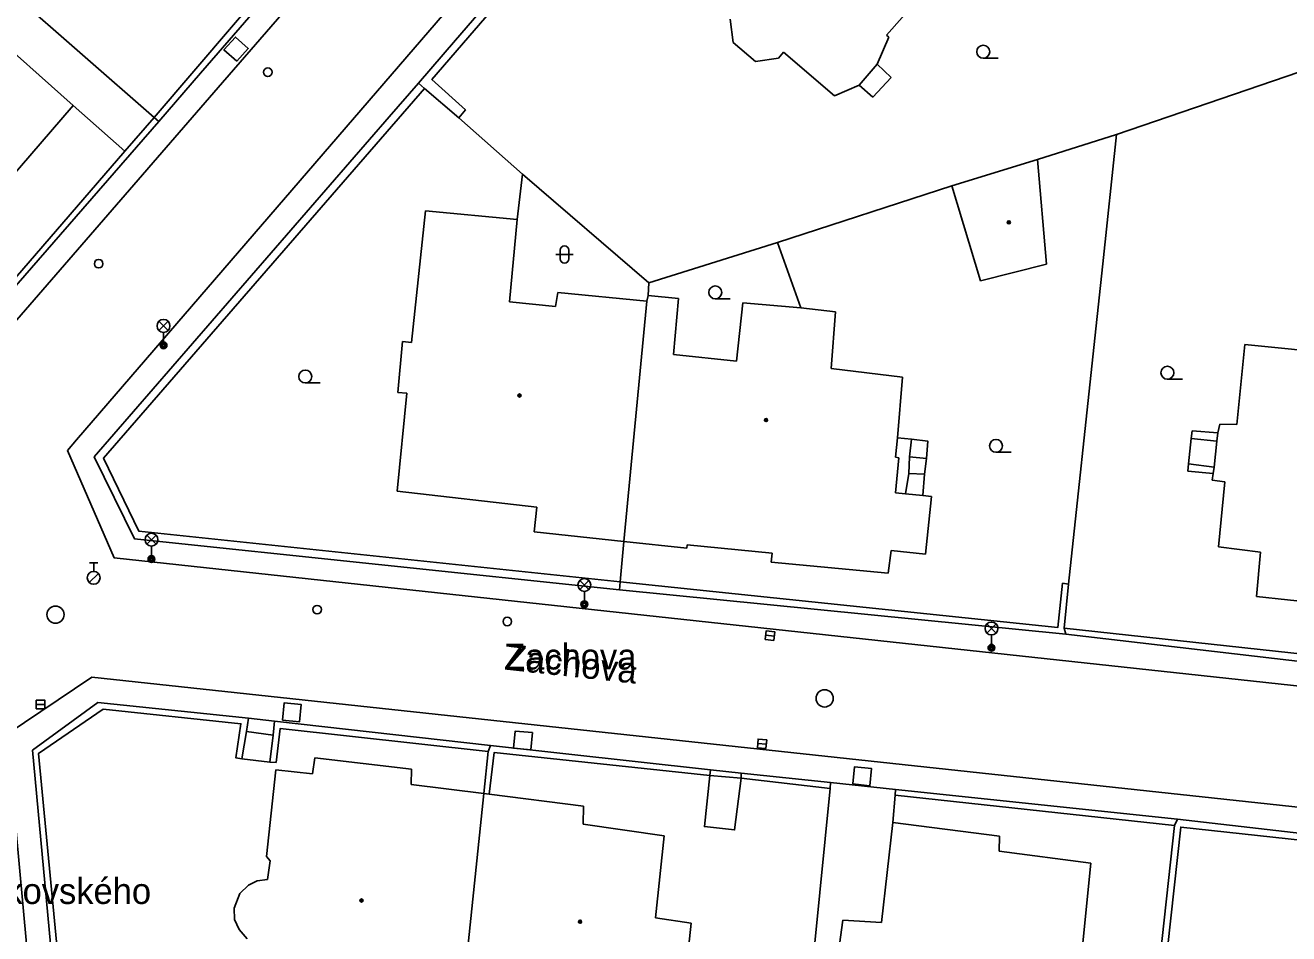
# Model space of a CAD drawing. Extents: x -600309 to -598967, y -1161267 to -1160292.
# Drawn here: x -599515.9 to -599442.5, y -1160436.7 to -1160383.9 of the extents above; entities that cross this region are included whole.
import ezdxf

# ---------------------------------------------------------------- set-up
doc = ezdxf.new("R2010")
doc.units = 0
for name, color, linetype in [('Level 10', 7, 'Continuous'), ('Level 11', 7, 'Continuous'), ('Level 26', 7, 'Continuous'), ('Level 27', 7, 'Continuous'), ('Level 28', 7, 'Continuous'), ('Level 33', 7, 'Continuous'), ('Level 36', 7, 'Continuous'), ('Level 39', 7, 'Continuous'), ('Level 49', 7, 'Continuous'), ('Level 5', 7, 'Continuous'), ('Level 51', 7, 'Continuous'), ('Level 52', 7, 'Continuous'), ('Level 7', 7, 'Continuous'), ('Level 8', 7, 'Continuous')]:
    doc.layers.add(name, color=color, linetype=linetype)

msp = doc.modelspace()

# ---------------------------------------------------------------- linework, layer by layer
at = {"layer": 'Level 10'}
for points in [[(-599445.15, -1160318.73), (-599446.03, -1160319.75), (-599467.26, -1160344.33), (-599477.61, -1160356.27), (-599481, -1160360.18), (-599484.94, -1160364.73), (-599489.27, -1160369.71), (-599492.72, -1160373.69), (-599495.41, -1160376.79), (-599504.74, -1160387.55), (-599521.36, -1160406.71), (-599521.57, -1160406.95)], [(-599513.5, -1160408.64), (-599512.96, -1160408.02), (-599495.95, -1160388.3), (-599492.05, -1160383.78), (-599461.65, -1160348.56), (-599459.87, -1160346.51), (-599457.69, -1160344), (-599438.7, -1160322.13), (-599438.29, -1160321.66), (-599437.1599, -1160320.36)], [(-599513.5, -1160408.64), (-599510.77, -1160414.89), (-599425.02, -1160424.18), (-599421.18, -1160424.6), (-599333.03, -1160434.15)], [(-599512.07, -1160421.82), (-599517, -1160425.14)], [(-599350.6, -1160439.23), (-599512.07, -1160421.82)], [(-599509.6599, -1160505.14), (-599516.89, -1160426.34), (-599517, -1160425.14)]]:
    msp.add_lwpolyline(points, dxfattribs=at)
at = {"layer": 'Level 11'}
for points in [[(-599466.4099, -1160386.2), (-599465.6, -1160386.96)], [(-599465.6, -1160386.96), (-599466.6599, -1160388.11)], [(-599466.6599, -1160388.11), (-599467.46, -1160387.42)], [(-599513.17, -1160388.6), (-599510.15, -1160391.25)], [(-599487.04, -1160392.59), (-599487.35, -1160395.2199)], [(-599448.1599, -1160407.95), (-599448.11, -1160407.5)], [(-599448.11, -1160407.5), (-599446.61, -1160407.63)], [(-599465.23, -1160407.92), (-599464.43, -1160408)], [(-599464.53, -1160409.01), (-599464.43, -1160408)], [(-599464.43, -1160408), (-599463.48, -1160408.1), (-599463.55, -1160409.11)], [(-599448.31, -1160409.42), (-599448.1599, -1160407.95)], [(-599448.1599, -1160407.95), (-599446.6599, -1160408.11)], [(-599464.57, -1160409.98), (-599464.53, -1160409.01)], [(-599464.53, -1160409.01), (-599463.55, -1160409.11)], [(-599463.55, -1160409.11), (-599463.6599, -1160410.03)], [(-599464.76, -1160411.17), (-599464.57, -1160409.98)], [(-599464.57, -1160409.98), (-599463.6599, -1160410.03)], [(-599463.6599, -1160410.03), (-599463.76, -1160411.27)], [(-599448.36, -1160409.85), (-599448.31, -1160409.42)], [(-599446.88, -1160409.99), (-599448.36, -1160409.85)], [(-599446.82, -1160409.62), (-599448.31, -1160409.42)], [(-599503.09, -1160424.99), (-599501.54, -1160425.19)], [(-599503.35, -1160426.58), (-599501.7199, -1160426.77)], [(-599476.15, -1160427.54), (-599476.46, -1160430.51), (-599474.71, -1160430.71), (-599474.32, -1160427.7)], [(-599474.32, -1160427.7), (-599476.15, -1160427.54)], [(-599465.37, -1160428.68), (-599465.35, -1160428.36)], [(-599465.5, -1160430.28), (-599465.37, -1160428.68)]]:
    msp.add_lwpolyline(points, dxfattribs=at)
at = {"layer": 'Level 26'}
for points in [[(-599503.6473, -1160386.0258), (-599502.9842, -1160385.2773), (-599503.7327, -1160384.6142), (-599504.3958, -1160385.3627)], [(-599500.9946, -1160424.321), (-599499.999, -1160424.4146), (-599499.9054, -1160423.419), (-599500.901, -1160423.3254)], [(-599487.5546, -1160425.951), (-599486.559, -1160426.0446), (-599486.4654, -1160425.049), (-599487.461, -1160424.9554)], [(-599467.8391, -1160428.0355), (-599466.8445, -1160428.1391), (-599466.7409, -1160427.1445), (-599467.7355, -1160427.0409)]]:
    msp.add_lwpolyline(points, close=True, dxfattribs=at)
at = {"layer": 'Level 27'}
for p, q in [((-599472.8986, -1160419.3839), (-599472.4014, -1160419.4359)), ((-599515.31, -1160423.42), (-599514.81, -1160423.42)), ((-599473.359, -1160425.6782), (-599472.861, -1160425.7218))]:
    msp.add_line(p, q, dxfattribs=at)
for points in [[(-599472.9247, -1160419.6325), (-599472.4274, -1160419.6846), (-599472.3753, -1160419.1873), (-599472.8726, -1160419.1352)], [(-599515.31, -1160423.67), (-599514.81, -1160423.67), (-599514.81, -1160423.17), (-599515.31, -1160423.17)], [(-599473.3808, -1160425.9273), (-599472.8827, -1160425.9708), (-599472.8392, -1160425.4727), (-599473.3373, -1160425.4292)]]:
    msp.add_lwpolyline(points, close=True, dxfattribs=at)
for centre in [(-599514.19, -1160418.19), (-599469.4699, -1160423.06)]:
    msp.add_circle(centre, 0.5, dxfattribs=at)
at = {"layer": 'Level 28'}
for p, q in [((-599512.2199, -1160415.175), (-599511.7199, -1160415.175)), ((-599511.9699, -1160415.675), (-599511.9699, -1160415.175)), ((-599512.2279, -1160416.322), (-599511.6979, -1160415.792))]:
    msp.add_line(p, q, dxfattribs=at)
for centre, radius in [((-599501.85, -1160386.6599), 0.25), ((-599511.68, -1160397.79), 0.25), ((-599511.9699, -1160416.05), 0.375), ((-599498.98, -1160417.9), 0.25), ((-599487.92, -1160418.59), 0.25)]:
    msp.add_circle(centre, radius, dxfattribs=at)
at = {"layer": 'Level 33'}
for p, q in [((-599508.1749, -1160401.67), (-599507.6449, -1160401.14)), ((-599508.1749, -1160401.14), (-599507.6449, -1160401.67)), ((-599507.9099, -1160401.78), (-599507.9099, -1160402.53)), ((-599508.875, -1160414.1), (-599508.345, -1160413.57)), ((-599508.875, -1160413.57), (-599508.345, -1160414.1)), ((-599508.61, -1160414.21), (-599508.61, -1160414.96)), ((-599483.705, -1160416.73), (-599483.175, -1160416.2)), ((-599483.705, -1160416.2), (-599483.175, -1160416.73)), ((-599483.44, -1160416.84), (-599483.44, -1160417.59)), ((-599460.035, -1160419.26), (-599459.505, -1160418.73)), ((-599460.035, -1160418.73), (-599459.505, -1160419.26)), ((-599459.77, -1160419.37), (-599459.77, -1160420.12))]:
    msp.add_line(p, q, dxfattribs=at)
for centre, radius in [((-599507.9099, -1160401.405), 0.375), ((-599507.9099, -1160402.53), 0.2), ((-599507.9099, -1160402.53), 0.1445), ((-599507.9099, -1160402.53), 0.0876), ((-599508.61, -1160413.835), 0.375), ((-599508.61, -1160414.96), 0.2), ((-599508.61, -1160414.96), 0.1445), ((-599508.61, -1160414.96), 0.0876), ((-599483.44, -1160416.465), 0.375), ((-599483.44, -1160417.59), 0.2), ((-599483.44, -1160417.59), 0.1445), ((-599483.44, -1160417.59), 0.0876), ((-599459.77, -1160418.995), 0.375), ((-599459.77, -1160420.12), 0.2), ((-599459.77, -1160420.12), 0.1445), ((-599459.77, -1160420.12), 0.0876)]:
    msp.add_circle(centre, radius, dxfattribs=at)
at = {"layer": 'Level 36'}
for p, q in [((-599460.25, -1160385.8449), (-599459.375, -1160385.8449)), ((-599485.096, -1160397.256), (-599484.096, -1160397.256)), ((-599484.846, -1160397.006), (-599484.846, -1160397.506)), ((-599484.346, -1160397.006), (-599484.346, -1160397.506)), ((-599475.83, -1160399.835), (-599474.955, -1160399.835)), ((-599499.67, -1160404.725), (-599498.795, -1160404.725)), ((-599449.54, -1160404.505), (-599448.665, -1160404.505)), ((-599459.51, -1160408.755), (-599458.635, -1160408.755))]:
    msp.add_line(p, q, dxfattribs=at)
for centre in [(-599460.2501, -1160385.4698), (-599475.8301, -1160399.4599), (-599499.6701, -1160404.3499), (-599449.5401, -1160404.1299), (-599459.5101, -1160408.3799)]:
    msp.add_circle(centre, 0.375, dxfattribs=at)
for centre, start, end in [((-599484.5957, -1160397.0063), 0, 180), ((-599484.5957, -1160397.5063), 180, 0)]:
    msp.add_arc(centre, 0.25, start, end, dxfattribs=at)
at = {"layer": 'Level 39'}
for centre, radius in [((-599458.76, -1160395.39), 0.09), ((-599458.76, -1160395.39), 0.0398), ((-599487.21, -1160405.45), 0.09), ((-599487.21, -1160405.45), 0.0398), ((-599472.88, -1160406.88), 0.09), ((-599472.88, -1160406.88), 0.0398), ((-599496.4, -1160434.81), 0.09), ((-599496.4, -1160434.81), 0.0398), ((-599483.69, -1160436.04), 0.09), ((-599483.69, -1160436.04), 0.0398)]:
    msp.add_circle(centre, radius, dxfattribs=at)
at = {"layer": 'Level 5'}
for points in [[(-599462.7, -1160380.9099), (-599465.87, -1160384.5)], [(-599474.79, -1160384.94), (-599474.96, -1160383.58)], [(-599518.39, -1160383.95), (-599513.17, -1160388.6)], [(-599473.49, -1160386.03), (-599474.79, -1160384.94)], [(-599465.73, -1160384.63), (-599466.4099, -1160386.2)], [(-599465.87, -1160384.5), (-599465.73, -1160384.63)], [(-599472.1599, -1160385.85), (-599473.49, -1160386.03)], [(-599471.87, -1160385.49), (-599472.1599, -1160385.85)], [(-599468.89, -1160388.04), (-599471.87, -1160385.49)], [(-599466.4099, -1160386.2), (-599467.46, -1160387.42)], [(-599467.46, -1160387.42), (-599468.89, -1160388.04)], [(-599513.17, -1160388.6), (-599523.15, -1160400.1599)], [(-599493.49, -1160402.37), (-599492.68, -1160394.7199)], [(-599492.68, -1160394.7199), (-599487.35, -1160395.2199)], [(-599487.35, -1160395.2199), (-599487.79, -1160400.01)], [(-599485.11, -1160400.28), (-599484.99, -1160399.46)], [(-599484.99, -1160399.46), (-599479.8, -1160399.96)], [(-599479.8, -1160399.96), (-599479.74, -1160399.64)], [(-599479.74, -1160399.64), (-599477.96, -1160399.82)], [(-599487.79, -1160400.01), (-599485.11, -1160400.28)], [(-599479.8, -1160399.96), (-599481.14, -1160413.94)], [(-599477.96, -1160399.82), (-599478.26, -1160403.06)], [(-599474.59, -1160403.45), (-599474.23, -1160400.07)], [(-599474.23, -1160400.07), (-599470.86, -1160400.36)], [(-599470.86, -1160400.36), (-599468.83, -1160400.58)], [(-599468.83, -1160400.58), (-599469.09, -1160403.88)], [(-599494.28, -1160405.28), (-599494.02, -1160402.31)], [(-599494.02, -1160402.31), (-599493.49, -1160402.37)], [(-599445.51, -1160407.13), (-599445.04, -1160402.49)], [(-599445.04, -1160402.49), (-599439.43, -1160403.04)], [(-599478.26, -1160403.06), (-599474.59, -1160403.45)], [(-599469.09, -1160403.88), (-599464.94, -1160404.38)], [(-599464.94, -1160404.38), (-599465.23, -1160407.92)], [(-599494.33, -1160411.02), (-599493.77, -1160405.32)], [(-599493.77, -1160405.32), (-599494.28, -1160405.28)], [(-599446.61, -1160407.63), (-599446.5, -1160407.11)], [(-599446.5, -1160407.11), (-599445.51, -1160407.13)], [(-599446.6599, -1160408.11), (-599446.61, -1160407.63)], [(-599465.23, -1160407.92), (-599465.35, -1160409.03)], [(-599446.82, -1160409.62), (-599446.6599, -1160408.11)], [(-599465.35, -1160409.03), (-599465.1599, -1160409.08)], [(-599465.1599, -1160409.08), (-599465.35, -1160411.11)], [(-599446.93, -1160410.37), (-599446.88, -1160409.99)], [(-599446.88, -1160409.99), (-599446.82, -1160409.62)], [(-599446.21, -1160410.48), (-599446.93, -1160410.37)], [(-599446.58, -1160414.25), (-599446.21, -1160410.48)], [(-599486.21, -1160411.95), (-599494.33, -1160411.02)], [(-599465.35, -1160411.11), (-599464.76, -1160411.17)], [(-599464.76, -1160411.17), (-599463.76, -1160411.27)], [(-599463.76, -1160411.27), (-599463.25, -1160411.32)], [(-599463.25, -1160411.32), (-599463.6, -1160414.67)], [(-599486.35, -1160413.38), (-599486.21, -1160411.95)], [(-599481.14, -1160413.94), (-599486.35, -1160413.38)], [(-599477.49, -1160414.32), (-599481.14, -1160413.94)], [(-599477.4699, -1160414.13), (-599477.49, -1160414.32)], [(-599472.53, -1160414.61), (-599477.4699, -1160414.13)], [(-599465.61, -1160414.46), (-599465.78, -1160415.78)], [(-599463.6, -1160414.67), (-599465.61, -1160414.46)], [(-599444.12, -1160414.56), (-599446.58, -1160414.25)], [(-599472.57, -1160415.15), (-599472.53, -1160414.61)], [(-599465.78, -1160415.78), (-599472.57, -1160415.15)], [(-599444.36, -1160417.14), (-599444.12, -1160414.56)], [(-599438.96, -1160417.7199), (-599444.36, -1160417.14)], [(-599499.25, -1160427.44), (-599499.11, -1160426.52)], [(-599499.11, -1160426.52), (-599493.5, -1160427.18)], [(-599501.93, -1160432.26), (-599501.38, -1160427.2199)], [(-599501.38, -1160427.2199), (-599499.25, -1160427.44)], [(-599493.5, -1160427.18), (-599493.52, -1160428.06)], [(-599493.52, -1160428.06), (-599489.29, -1160428.58)], [(-599489.29, -1160428.58), (-599490.68, -1160441.99)], [(-599489.29, -1160428.58), (-599488.98, -1160428.62)], [(-599488.98, -1160428.62), (-599483.5, -1160429.32)], [(-599483.5, -1160429.32), (-599483.52, -1160430.38)], [(-599483.52, -1160430.38), (-599478.8, -1160431.04)], [(-599466.1599, -1160436.09), (-599465.5, -1160430.28)], [(-599465.5, -1160430.28), (-599459.31, -1160431.06)], [(-599478.8, -1160431.04), (-599479.31, -1160435.82)], [(-599459.31, -1160431.06), (-599459.33, -1160431.94)], [(-599459.33, -1160431.94), (-599453.99, -1160432.63)], [(-599501.71, -1160432.5), (-599501.93, -1160432.26)], [(-599501.87, -1160433.59), (-599501.71, -1160432.5)], [(-599453.99, -1160432.63), (-599454.7199, -1160439.79)], [(-599502.46, -1160433.67), (-599501.87, -1160433.59)], [(-599503.4699, -1160434.4099), (-599502.96, -1160433.9099)], [(-599502.96, -1160433.9099), (-599502.46, -1160433.67)], [(-599503.8, -1160435.25), (-599503.4699, -1160434.4099)], [(-599503.78, -1160435.92), (-599503.8, -1160435.25)], [(-599503.52, -1160436.5), (-599503.78, -1160435.92)], [(-599503.04, -1160437.03), (-599503.52, -1160436.5)], [(-599479.31, -1160435.82), (-599477.23, -1160436.12)], [(-599477.23, -1160436.12), (-599478.12, -1160444.46)], [(-599468.6, -1160437.36), (-599468.4099, -1160435.95)], [(-599468.4099, -1160435.95), (-599466.1599, -1160436.09)]]:
    msp.add_lwpolyline(points, dxfattribs=at)
at = {"layer": 'Level 51'}
for points in [[(-599438.83, -1160385.6), (-599452.51, -1160390.27)], [(-599457.09, -1160391.73), (-599452.51, -1160390.27)], [(-599452.51, -1160390.27), (-599453.3, -1160397.8)], [(-599462.07, -1160393.27), (-599472.2199, -1160396.55)], [(-599472.2199, -1160396.55), (-599479.69, -1160398.9099)], [(-599472.2199, -1160396.55), (-599470.86, -1160400.36)], [(-599453.3, -1160397.8), (-599453.76, -1160402.11)], [(-599479.69, -1160398.9099), (-599479.74, -1160399.64)]]:
    msp.add_lwpolyline(points, dxfattribs=at)
at = {"layer": 'Level 52'}
for points in [[(-599462.07, -1160393.27), (-599457.09, -1160391.73)], [(-599456.57, -1160397.81), (-599457.09, -1160391.73)], [(-599460.4099, -1160398.79), (-599462.07, -1160393.27)], [(-599456.57, -1160397.81), (-599460.4099, -1160398.79)]]:
    msp.add_lwpolyline(points, dxfattribs=at)
at = {"layer": 'Level 7'}
for points in [[(-599493.08, -1160387.29), (-599490.93, -1160384.8), (-599467.73, -1160357.93)], [(-599490.73, -1160389.31), (-599490.36, -1160388.84), (-599492.3, -1160387.09), (-599467.33, -1160358.1599)], [(-599494.25, -1160372.72), (-599503.84, -1160383.91), (-599508.46, -1160389.3)], [(-599493.74, -1160372.88), (-599496.41, -1160375.95), (-599505.76, -1160386.72), (-599508.19, -1160389.53)], [(-599508.46, -1160389.3), (-599510.15, -1160391.25), (-599521.68, -1160404.57), (-599548.75, -1160381.67), (-599553.61, -1160377.59)], [(-599516.78, -1160381.99), (-599508.46, -1160389.3)], [(-599511.95, -1160409.01), (-599494.79, -1160389.25), (-599493.08, -1160387.29)], [(-599492.73, -1160387.6), (-599493.08, -1160387.29)], [(-599481.35, -1160416.28), (-599509.35, -1160413.33), (-599511.39, -1160409.1), (-599492.73, -1160387.6)], [(-599490.73, -1160389.31), (-599492.73, -1160387.6)], [(-599508.19, -1160389.53), (-599521.7, -1160405.04)], [(-599508.46, -1160389.3), (-599508.19, -1160389.53)], [(-599487.04, -1160392.59), (-599490.73, -1160389.31)], [(-599479.69, -1160398.91), (-599487.04, -1160392.59)], [(-599453.76, -1160402.11), (-599455.3, -1160416.4099)], [(-599481.4, -1160416.75), (-599509.42, -1160413.8), (-599509.6, -1160413.78), (-599511.95, -1160409.01)], [(-599481.14, -1160413.94), (-599481.35, -1160416.28)], [(-599481.35, -1160416.28), (-599481.4, -1160416.75)], [(-599455.3, -1160416.4099), (-599455.64, -1160416.37), (-599455.92, -1160418.94), (-599481.35, -1160416.28)], [(-599455.3, -1160416.4099), (-599455.54, -1160418.9699)], [(-599455.45, -1160419.32), (-599481.4, -1160416.75)], [(-599455.54, -1160418.9699), (-599455.45, -1160419.32)], [(-599434.71, -1160421.25), (-599455.54, -1160418.9699)], [(-599434.68, -1160421.75), (-599455.45, -1160419.32)], [(-599515.53, -1160426.07), (-599511.73, -1160423.3)], [(-599511.73, -1160423.3), (-599502.96, -1160424.21)], [(-599512.77, -1160451.4), (-599515.17, -1160426.26), (-599511.42, -1160423.68), (-599503.4099, -1160424.53), (-599503.7, -1160426.52), (-599503.35, -1160426.58)], [(-599502.96, -1160424.21), (-599503.09, -1160424.99)], [(-599501.54, -1160425.19), (-599501.45, -1160424.38)], [(-599501.45, -1160424.38), (-599488.9, -1160425.8)], [(-599503.09, -1160424.99), (-599503.35, -1160426.58)], [(-599501.7199, -1160426.77), (-599501.36, -1160426.78), (-599501.13, -1160424.81), (-599489.03, -1160426.14)], [(-599501.7199, -1160426.77), (-599501.54, -1160425.19)], [(-599515.53, -1160426.07), (-599513.19, -1160451.3)], [(-599489.29, -1160428.58), (-599489.03, -1160426.14)], [(-599489.03, -1160426.14), (-599488.9, -1160425.8)], [(-599488.98, -1160428.62), (-599488.68, -1160426.2), (-599476.15, -1160427.54)], [(-599488.9, -1160425.8), (-599476.1, -1160427.21)], [(-599476.1, -1160427.21), (-599476.15, -1160427.54)], [(-599474.32, -1160427.7), (-599474.33, -1160427.4099)], [(-599474.33, -1160427.4099), (-599469.13, -1160427.94)], [(-599474.32, -1160427.7), (-599469.15, -1160428.29)], [(-599470.04, -1160437.27), (-599469.15, -1160428.29)], [(-599469.15, -1160428.29), (-599469.13, -1160427.94)], [(-599465.35, -1160428.36), (-599448.96, -1160430.09)], [(-599465.37, -1160428.68), (-599449.13, -1160430.44)], [(-599451.56, -1160453.49), (-599451.28, -1160453.46), (-599448.77, -1160430.54), (-599429.32, -1160432.65)], [(-599450.07, -1160439.14), (-599449.13, -1160430.44)], [(-599449.13, -1160430.44), (-599448.96, -1160430.09)], [(-599448.96, -1160430.09), (-599429.29, -1160432.35)]]:
    msp.add_lwpolyline(points, dxfattribs=at)
at = {"layer": 'Level 8'}
for points in [[(-599501.45, -1160424.38), (-599502.96, -1160424.21)], [(-599474.33, -1160427.4099), (-599476.1, -1160427.21)], [(-599465.35, -1160428.36), (-599469.13, -1160427.94)]]:
    msp.add_lwpolyline(points, dxfattribs=at)

# ---------------------------------------------------------------- texts
at = {"layer": 'Level 49'}
msp.add_text('Zachova', height=1.5, rotation=353.84, dxfattribs=at).set_placement((-599488.11, -1160421.38))
for s, p in [('Zachova', (-599488.11, -1160421.38)), ('Jiříkovského', (-599519.78, -1160435.01))]:
    msp.add_text(s, height=1.5, dxfattribs=at).set_placement(p)

doc.saveas('drawing.dxf')
